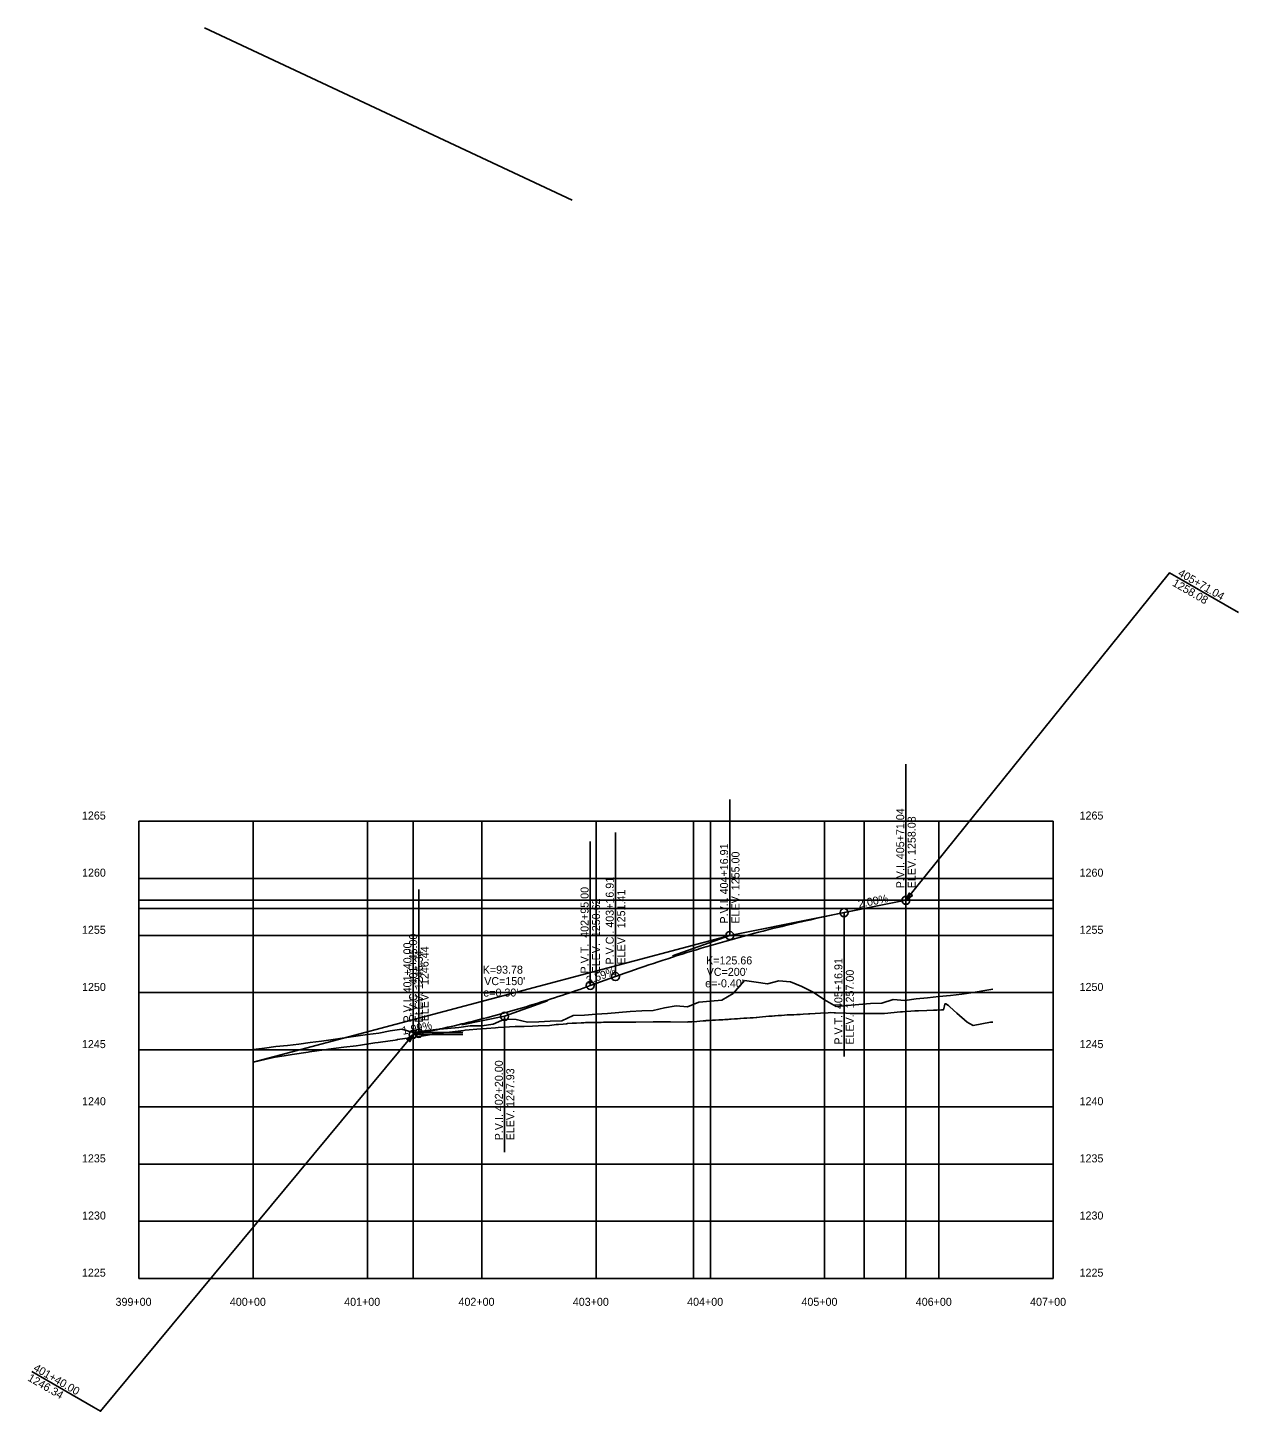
# Model space of a CAD drawing. Extents: x -70 to 701944, y -4 to 666871.
# Drawn here: x 681310 to 682369, y 655640 to 656851 of the extents above; entities that cross this region are included whole.
import ezdxf

# ---------------------------------------------------------------- set-up
doc = ezdxf.new("R2010")
doc.units = 0
for name, color, linetype in [('R_Axis', 7, 'Continuous'), ('R_Axis Annot', 7, 'Continuous'), ('R_Draft', 7, 'Continuous'), ('R_Exist Surface', 7, 'Continuous'), ('R_Grid', 7, 'Continuous'), ('R_No Plot', 7, 'Continuous'), ('R_Proposed Road', 7, 'Continuous'), ('R_Vert Alg', 7, 'Continuous'), ('R_Vert Alg Annot', 7, 'Continuous')]:
    doc.layers.add(name, color=color, linetype=linetype)

msp = doc.modelspace()

# ---------------------------------------------------------------- linework, layer by layer
at = {"layer": 'R_Axis'}
for p, q in [((681407.3, 655756.2), (681407.3, 656156.2)), ((682207.3, 655756.2), (682207.3, 656156.2)), ((681407.3, 655756.2), (682207.3, 655756.2))]:
    msp.add_line(p, q, dxfattribs=at)
at = {"layer": 'R_Draft'}
for p, q in [((681464.8, 656850.5), (681786.5, 656699.7)), ((681647.3, 655756.2), (681647.3, 656156.2)), ((682041.8, 655756.2), (682041.8, 656156.2)), ((682078.4, 655756.2), (682078.4, 656156.2)), ((681407.3, 656087), (682207.3, 656087)), ((682078.4, 656087), (681924.3, 656056.2)), ((681407.3, 656079.7), (682207.3, 656079.7)), ((681924.3, 656056.2), (681507.3, 655945.4)), ((681647.3, 655971.3), (681690.9, 655971.3)), ((681647.3, 655969.6), (681690.9, 655969.6))]:
    msp.add_line(p, q, dxfattribs=at)
at = {"layer": 'R_Exist Surface'}
msp.add_lwpolyline([(681507.3, 655945.4), (681511.6, 655946.4), (681518.7, 655948), (681526.6, 655949.7), (681534.5, 655951), (681541.6, 655952.1), (681555.4, 655954.2), (681556.7, 655954.4), (681569.5, 655956.2), (681571.5, 655956.4), (681573.4, 655956.7), (681586.7, 655958.4), (681597.5, 655959.8), (681601.4, 655960.3), (681613.8, 655962.2), (681616.6, 655962.6), (681618.8, 655962.9), (681631.5, 655964.7), (681633, 655964.9), (681633.7, 655965.1), (681646.5, 655966.9), (681649.3, 655967.4), (681661.6, 655969.4), (681664.1, 655969.8), (681676.6, 655971.3), (681679, 655971.6), (681691.6, 655973.2), (681692.9, 655973.3), (681706.6, 655974.5), (681706.8, 655974.5), (681711.4, 655974.9), (681719.5, 655975.5), (681721.6, 655975.7), (681721.6, 655975.7), (681731.7, 655976.2), (681736.6, 655976.5), (681736.6, 655976.5), (681744.4, 655976.7), (681751.6, 655976.8), (681751.6, 655976.8), (681756.7, 655977.1), (681766.6, 655977.6), (681766.7, 655977.6), (681766.7, 655977.6), (681766.7, 655977.6), (681770.6, 655978), (681772.4, 655978.2), (681774.6, 655978.4), (681778.5, 655978.7), (681781.6, 655979), (681781.6, 655979), (681782.4, 655979.1), (681786.3, 655979.4), (681786.4, 655979.4), (681790.2, 655979.6), (681794.2, 655979.8), (681794.9, 655979.9), (681796.6, 655979.9), (681798.1, 655980), (681802, 655980.1), (681805.9, 655980.2), (681808.4, 655980.2), (681809.9, 655980.2), (681811.7, 655980.2), (681811.7, 655980.2), (681813.8, 655980.3), (681817.7, 655980.3), (681821.6, 655980.4), (681822.8, 655980.4), (681825.5, 655980.4), (681826.8, 655980.4), (681826.8, 655980.4), (681829.5, 655980.5), (681831.1, 655980.5), (681833.4, 655980.5), (681842, 655980.5), (681842.1, 655980.5), (681857.3, 655980.7), (681862.1, 655980.6), (681872.5, 655980.8), (681887.4, 655980.5), (681887.7, 655980.6), (681891.2, 655980.8), (681895.5, 655981.1), (681898.2, 655981.3), (681900.9, 655981.5), (681902.9, 655981.6), (681903, 655981.6), (681903.7, 655981.7), (681906.2, 655981.9), (681906.4, 655981.9), (681909.2, 655982), (681911.9, 655982.2), (681914.6, 655982.3), (681917.4, 655982.5), (681918.1, 655982.5), (681920.1, 655982.6), (681922.9, 655982.8), (681924.2, 655982.9), (681925.6, 655983), (681928.3, 655983.2), (681931.1, 655983.4), (681933.1, 655983.6), (681933.8, 655983.7), (681936.5, 655983.8), (681939.3, 655984), (681942, 655984.1), (681942.6, 655984.2), (681944.8, 655984.3), (681947.5, 655984.5), (681948.1, 655984.5), (681950.2, 655984.7), (681953, 655985), (681955.7, 655985.2), (681958.5, 655985.5), (681958.9, 655985.6), (681961.2, 655985.7), (681961.3, 655985.7), (681963.3, 655985.8), (681963.9, 655985.9), (681966.7, 655986.1), (681969.4, 655986.3), (681972.2, 655986.5), (681974.5, 655986.7), (681974.9, 655986.7), (681977.6, 655986.8), (681978.7, 655986.8), (681980.4, 655986.9), (681983.1, 655987), (681985.8, 655987.2), (681988.6, 655987.3), (681993.2, 655987.6), (681994.4, 655987.6), (682003.6, 655988.2), (682010.3, 655988.6), (682012.5, 655988.7), (682015.6, 655988.5), (682016.8, 655988.5), (682026.1, 655988.2), (682026.2, 655988.2), (682029.5, 655988.1), (682042, 655988.1), (682049.7, 655988), (682057.8, 655987.9), (682059.6, 655987.9), (682073.7, 655989.3), (682074.6, 655989.4), (682074.9, 655989.4), (682075.3, 655989.5), (682086.2, 655990.3), (682088.4, 655990.2), (682089.5, 655990.3), (682096.6, 655990.6), (682102.5, 655990.9), (682105.5, 655991), (682109.4, 655991.1), (682110.2, 655991.2), (682111.4, 655991.2), (682112.1, 655994.8), (682112.4, 655996.2), (682113, 655996.4), (682113.2, 655996.4), (682115.5, 655995), (682116.9, 655993.7), (682122.8, 655988.3), (682132, 655980.5), (682134, 655979.3), (682137.3, 655977.5), (682152.5, 655980.5), (682154.3, 655980.5)], dxfattribs=at)
at = {"layer": 'R_Grid'}
for p, q in [((681407.3, 656156.2), (682207.3, 656156.2)), ((681407.3, 656156.2), (682207.3, 656156.2)), ((681507.3, 655756.2), (681507.3, 656156.2)), ((681607.3, 655756.2), (681607.3, 656156.2)), ((681707.3, 655756.2), (681707.3, 656156.2)), ((681807.3, 655756.2), (681807.3, 656156.2)), ((681907.3, 655756.2), (681907.3, 656156.2)), ((682007.3, 655756.2), (682007.3, 656156.2)), ((682107.3, 655756.2), (682107.3, 656156.2)), ((681407.3, 656106.2), (682207.3, 656106.2)), ((681407.3, 656056.2), (682207.3, 656056.2)), ((681407.3, 656006.2), (682207.3, 656006.2)), ((681407.3, 655956.2), (682207.3, 655956.2)), ((681407.3, 655906.2), (682207.3, 655906.2)), ((681407.3, 655856.2), (682207.3, 655856.2)), ((681407.3, 655806.2), (682207.3, 655806.2))]:
    msp.add_line(p, q, dxfattribs=at)
at = {"layer": 'R_No Plot'}
for p, q in [((682315.1, 656370.1), (682369.2, 656338.8)), ((681313.8, 655674.6), (681367.8, 655643.4))]:
    msp.add_line(p, q, dxfattribs=at)
for points in [[(682078.4, 656087), (682309, 656373.6), (682315.1, 656370.1)], [(681647.3, 655969.6), (681373.9, 655639.9), (681367.8, 655643.4)]]:
    msp.add_lwpolyline(points, dxfattribs=at)
for points in [[(682078.4, 656087), (682081.3, 656093.4), (682084, 656091.2)], [(681647.3, 655969.6), (681644.3, 655963.3), (681641.7, 655965.5)]]:
    msp.add_lwpolyline(points, close=True, dxfattribs=at)
at = {"layer": 'R_Proposed Road'}
msp.add_line((681892.6, 655756.2), (681892.6, 656156.2), dxfattribs=at)
at = {"layer": 'R_Vert Alg'}
for p, q in [((682078.4, 656087), (682078.4, 656206)), ((681924.3, 656056.2), (681924.3, 656175.2)), ((681802.3, 656012.5), (681802.3, 656138.5)), ((681824.3, 656020.3), (681824.3, 656146.3)), ((681647.3, 655969.6), (681647.3, 656088.6)), ((681652.3, 655970.6), (681652.3, 656096.6)), ((682024.3, 656076.2), (682078.4, 656087)), ((682024.3, 656076.2), (682024.3, 655950.2)), ((681924.3, 656056.2), (681974.3, 656066.2)), ((681874.3, 656038.3), (681924.3, 656056.2)), ((681802.3, 656012.5), (681824.3, 656020.3)), ((681927.3, 656005.6), (681937.3, 656016.9)), ((681937.3, 656016.9), (681947.3, 656015.5)), ((681947.3, 656015.5), (681957.3, 656014)), ((681957.3, 656014), (681967.3, 656016.5)), ((681967.3, 656016.5), (681977.3, 656015.7)), ((681977.3, 656015.7), (681987.3, 656011.7)), ((681917.3, 655999.6), (681927.3, 656005.6)), ((681987.3, 656011.7), (681997.3, 656006.7)), ((681997.3, 656006.7), (682007.3, 656000)), ((682087.3, 656000.8), (682097.3, 656001.7)), ((682097.3, 656001.7), (682107.3, 656002.8)), ((682107.3, 656002.8), (682117.3, 656003.8)), ((682117.3, 656003.8), (682127.3, 656004.9)), ((682127.3, 656004.9), (682137.3, 656006.3)), ((682137.3, 656006.3), (682147.3, 656008)), ((682147.3, 656008), (682154.3, 656009.2)), ((681727.3, 655985.5), (681764.8, 655999)), ((681827.3, 655988.8), (681837.3, 655989.6)), ((681837.3, 655989.6), (681847.3, 655990.3)), ((681847.3, 655990.3), (681857.3, 655990.7)), ((681857.3, 655990.7), (681867.3, 655993)), ((681867.3, 655993), (681877.3, 655994.7)), ((681877.3, 655994.7), (681887.3, 655993.8)), ((681887.3, 655993.8), (681897.3, 655997.8)), ((681897.3, 655997.8), (681907.3, 655998.9)), ((681907.3, 655998.9), (681917.3, 655999.6)), ((682007.3, 656000), (682017.3, 655994.1)), ((682017.3, 655994.1), (682027.3, 655995)), ((682027.3, 655995), (682037.3, 655995.8)), ((682037.3, 655995.8), (682047.3, 655996.6)), ((682047.3, 655996.6), (682057.3, 655997)), ((682057.3, 655997), (682067.3, 656000.1)), ((682067.3, 656000.1), (682077.3, 655999.2)), ((682077.3, 655999.2), (682087.3, 656000.8)), ((681687.3, 655975.8), (681697.3, 655977.1)), ((681689.8, 655978.1), (681727.3, 655985.5)), ((681697.3, 655977.1), (681707.3, 655977.3)), ((681707.3, 655977.3), (681717.3, 655978.5)), ((681717.3, 655978.5), (681727.3, 655982.9)), ((681727.3, 655985.5), (681727.3, 655866.5)), ((681727.3, 655982.9), (681737.3, 655982.8)), ((681737.3, 655982.8), (681747.3, 655980.3)), ((681747.3, 655980.3), (681757.3, 655980.7)), ((681757.3, 655980.7), (681767.3, 655981.4)), ((681767.3, 655981.4), (681777.3, 655981.6)), ((681777.3, 655981.6), (681787.3, 655986.2)), ((681787.3, 655986.2), (681797.3, 655986.5)), ((681797.3, 655986.5), (681807.3, 655987.3)), ((681807.3, 655987.3), (681817.3, 655988.1)), ((681817.3, 655988.1), (681827.3, 655988.8)), ((681567.3, 655963.8), (681577.3, 655965.3)), ((681577.3, 655965.3), (681587.3, 655966.8)), ((681587.3, 655966.8), (681597.3, 655968.1)), ((681597.3, 655968.1), (681607.3, 655969.5)), ((681607.3, 655969.5), (681617.3, 655970.8)), ((681617.3, 655970.8), (681627.3, 655972.7)), ((681627.3, 655972.7), (681637.3, 655974.2)), ((681637.3, 655974.2), (681647.3, 655971.3)), ((681647.3, 655971.3), (681657.3, 655972.9)), ((681647.3, 655969.6), (681652.3, 655970.6)), ((681657.3, 655972.9), (681667.3, 655973.9)), ((681667.3, 655973.9), (681677.3, 655974.9)), ((681677.3, 655974.9), (681687.3, 655975.8)), ((681507.3, 655956.5), (681517.3, 655957.7)), ((681517.3, 655957.7), (681527.3, 655959.1)), ((681527.3, 655959.1), (681537.3, 655960)), ((681537.3, 655960), (681547.3, 655961.2)), ((681547.3, 655961.2), (681557.3, 655962.7)), ((681557.3, 655962.7), (681567.3, 655963.8))]:
    msp.add_line(p, q, dxfattribs=at)
for points in [[(681824.3, 656020.3), (681828.4, 656021.8), (681832.6, 656023.3), (681836.8, 656024.7), (681840.9, 656026.2), (681845.1, 656027.6), (681849.3, 656029), (681853.4, 656030.5), (681857.6, 656031.8), (681861.8, 656033.2), (681865.9, 656034.6), (681870.1, 656035.9), (681874.3, 656037.3), (681878.4, 656038.6), (681882.6, 656039.9), (681886.8, 656041.2), (681890.9, 656042.5), (681895.1, 656043.8), (681899.3, 656045), (681903.4, 656046.2), (681907.6, 656047.5), (681911.8, 656048.7), (681915.9, 656049.9), (681920.1, 656051.1), (681928.4, 656053.4), (681932.6, 656054.5), (681936.8, 656055.7), (681940.9, 656056.8), (681945.1, 656057.9), (681949.3, 656059), (681953.4, 656060.1), (681957.6, 656061.1), (681961.8, 656062.2), (681965.9, 656063.2), (681970.1, 656064.2), (681974.3, 656065.2), (681978.4, 656066.2), (681982.6, 656067.2), (681986.8, 656068.1), (681990.9, 656069.1), (681995.1, 656070), (681999.3, 656071), (682003.4, 656071.9), (682007.6, 656072.8), (682011.8, 656073.6), (682015.9, 656074.5), (682020.1, 656075.4), (682024.3, 656076.2)], [(681652.3, 655970.6), (681655.5, 655971.2), (681658.6, 655971.9), (681661.7, 655972.5), (681664.8, 655973.2), (681668, 655973.8), (681671.1, 655974.5), (681674.2, 655975.2), (681677.3, 655975.9), (681680.5, 655976.6), (681683.6, 655977.3), (681686.7, 655978.1), (681689.8, 655978.8), (681693, 655979.6), (681696.1, 655980.3), (681699.2, 655981.1), (681702.3, 655981.9), (681705.5, 655982.7), (681708.6, 655983.5), (681711.7, 655984.3), (681714.8, 655985.1), (681718, 655986), (681721.1, 655986.8), (681724.2, 655987.7), (681730.5, 655989.4), (681733.6, 655990.3), (681736.7, 655991.2), (681739.8, 655992.1), (681743, 655993), (681746.1, 655993.9), (681749.2, 655994.9), (681752.3, 655995.8), (681755.5, 655996.8), (681758.6, 655997.8), (681761.7, 655998.7), (681764.8, 655999.7), (681768, 656000.7), (681771.1, 656001.8), (681774.2, 656002.8), (681777.3, 656003.8), (681780.5, 656004.9), (681783.6, 656005.9), (681786.7, 656007), (681789.8, 656008), (681793, 656009.1), (681796.1, 656010.2), (681799.2, 656011.3), (681802.3, 656012.5)]]:
    msp.add_lwpolyline(points, dxfattribs=at)
for centre in [(682078.4, 656087), (682024.3, 656076.2), (681924.3, 656056.2), (681802.3, 656012.5), (681824.3, 656020.3), (681727.3, 655985.5), (681647.3, 655969.6), (681652.3, 655970.6)]:
    msp.add_circle(centre, 3.5, dxfattribs=at)

# ---------------------------------------------------------------- texts
at = {"layer": 'R_Axis Annot'}
for s, p in [('1265', (681357.6, 656157.7)), ('1265', (681357.6, 656157.7)), ('1265', (682230.3, 656157.7)), ('1265', (682230.3, 656157.7)), ('1260', (681357.7, 656107.7)), ('1260', (682230.3, 656107.7)), ('1255', (681357.6, 656057.7)), ('1255', (682230.3, 656057.7)), ('1250', (681357.7, 656007.7)), ('1250', (682230.3, 656007.7)), ('1245', (681357.6, 655957.7)), ('1245', (682230.3, 655957.7)), ('1240', (681357.7, 655907.7)), ('1240', (682230.3, 655907.7)), ('1235', (681357.6, 655857.7)), ('1235', (682230.3, 655857.7)), ('1230', (681357.7, 655807.7)), ('1230', (682230.3, 655807.7)), ('1225', (681357.6, 655757.7)), ('1225', (682230.3, 655757.7)), ('399+00', (681387, 655732.2)), ('400+00', (681487, 655732.2)), ('401+00', (681587, 655732.2)), ('402+00', (681687, 655732.2)), ('403+00', (681787, 655732.2)), ('404+00', (681887, 655732.2)), ('405+00', (681987, 655732.2)), ('406+00', (682087, 655732.2)), ('407+00', (682187, 655732.2))]:
    msp.add_text(s, height=7, dxfattribs=at).set_placement(p)
at = {"layer": 'R_No Plot'}
for s, p in [('1258.08', (682310.8, 656362.7)), ('405+71.04', (682315.8, 656371.4)), ('401+40.00', (681314.5, 655675.9)), ('1246.34', (681309.5, 655667.2))]:
    msp.add_text(s, height=7, rotation=330, dxfattribs=at).set_placement(p)
at = {"layer": 'R_Vert Alg Annot'}
for s, rotation, p in [('P.V.I. 405+71.04', 90, (682076.9, 656097.5)), ('ELEV. 1258.08', 90, (682086.9, 656097.5)), ('P.V.I. 404+16.91', 90, (681922.8, 656066.7)), ('ELEV. 1255.00', 90, (681932.8, 656066.7)), ('P.V.T.  402+95.00', 90, (681800.8, 656023)), ('P.V.C . 403+16.91', 90, (681822.8, 656030.8)), ('ELEV.  1250.62', 90, (681810.8, 656023)), ('ELEV.  1251.41', 90, (681832.8, 656030.8)), ('2.00%', 11.3009, (682037.3, 656080.3)), ('P.V.I. 401+40.00', 90, (681645.8, 655980.1)), ('P.V.C . 401+45.00', 90, (681650.8, 655981.1)), ('ELEV. 1246.34', 90, (681655.8, 655980.1)), ('ELEV.  1246.44', 90, (681660.8, 655981.1)), ('3.59%', 19.7478, (681800.2, 656013.3)), ('P.V.T.  405+16.91', 90, (682022.8, 655960.7)), ('ELEV.  1257.00', 90, (682032.8, 655960.7)), ('1.99%', 11.2569, (681638.3, 655969.3)), ('P.V.I. 402+20.00', 90, (681725.8, 655877)), ('ELEV. 1247.93', 90, (681735.8, 655877))]:
    msp.add_text(s, height=7, rotation=rotation, dxfattribs=at).set_placement(p)
for s, p in [('K=125.66', (681903.6, 656030.9)), ('K=93.78', (681708.2, 656022.8)), ("VC=200'", (681904.1, 656020.9)), ("VC=150'", (681709.5, 656012.8)), ("e=-0.40'", (681902.8, 656010.9)), ("e=0.30'", (681708.7, 656002.8))]:
    msp.add_text(s, height=7, dxfattribs=at).set_placement(p)

doc.saveas('drawing.dxf')
